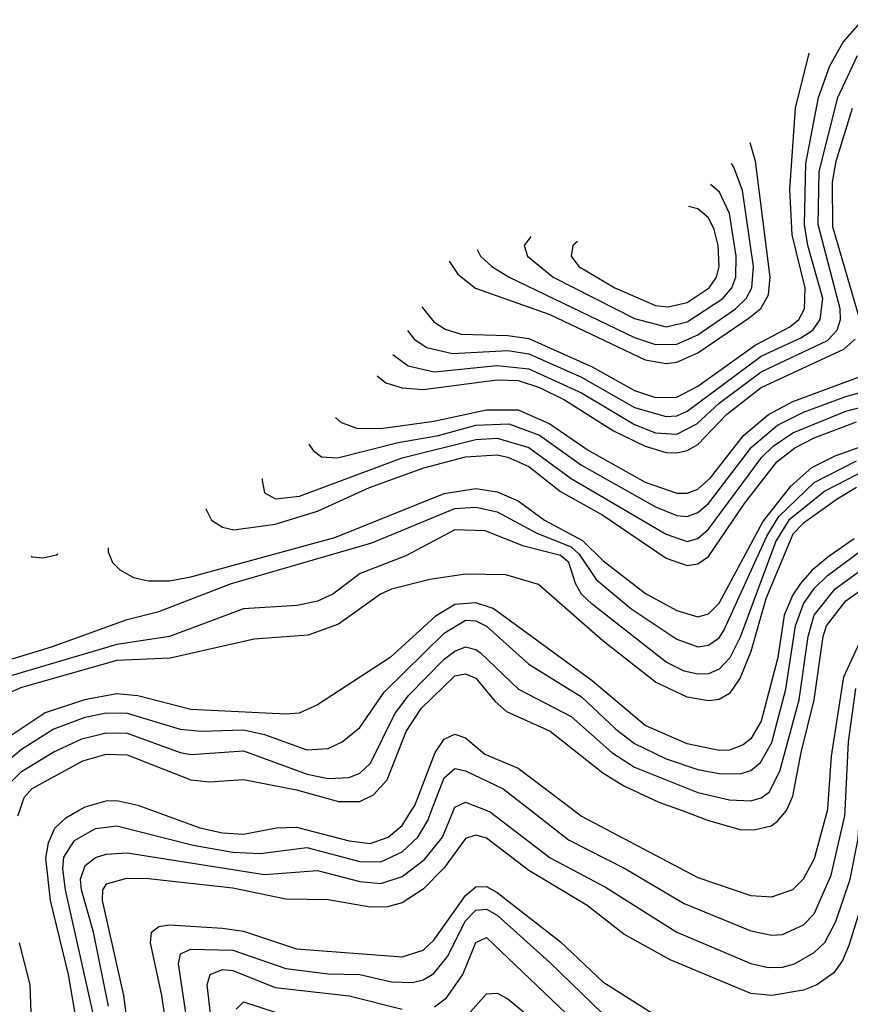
# Model space of a CAD drawing. Header units: inches. Extents: x 884549 to 1028252, y 526810 to 653624.
# Tile 416 of 656: x 904246 to 905818, y 639633 to 641498. Entities that reach past the tile are written whole.
import ezdxf

# ---------------------------------------------------------------- set-up
doc = ezdxf.new("R2010")
doc.units = ezdxf.units.IN
doc.header["$MEASUREMENT"] = 0
doc.layers.add('A9603', color=7, linetype='Continuous')
doc.layers.add('A9604', color=7, linetype='Continuous')

msp = doc.modelspace()

# ---------------------------------------------------------------- linework, layer by layer
at = {"layer": 'A9603', "color": 5}
for points, elevation in [([(904210, 639142.8), (904270, 639122.2), (904310, 639119.8), (904330, 639125.8), (904350, 639139.3), (904372.3, 639170), (904382.2, 639210), (904382.6, 639250), (904373.7, 639350), (904356.8, 639450), (904356, 639590), (904338.7, 639690), (904304.4, 639830), (904295.8, 639910), (904300.7, 639939.3), (904313.1, 639966.9), (904333.4, 639986.6), (904357.5, 640000)], 3380), ([(904243, 639990), (904246.4, 640000)], 3420), ([(904386.8, 639610), (904333.1, 639850), (904328, 639890), (904330, 639911.9), (904350, 639943.3), (904390, 639966.1), (904430, 639971.3), (904574.6, 639934.6), (904650, 639921.6), (904701.3, 639918.7), (904790, 639930.2), (904890, 639903.4), (904930, 639902.8), (904970, 639921.7), (905000, 639950), (905018.8, 639981.2), (905026, 640000)], 3360), ([(904414.5, 639630), (904386.2, 639770), (904363.3, 639850), (904361.5, 639870), (904370, 639896), (904390, 639911.2), (904410, 639917.9), (904450, 639920), (904710, 639878.8), (904810, 639886.6), (904890, 639865.6), (904930, 639861.9), (904970, 639875), (905012.7, 639907.3), (905046.4, 639950), (905067.2, 640000)], 3340), ([(904497.6, 640000), (904587.4, 639967.4), (904630, 639958), (904670, 639955.2), (904732.4, 639967.6), (904770, 639968.7), (904870, 639942.6), (904910, 639937.8), (904943.8, 639950), (904970, 639972.1), (904987.8, 640000)], 3380), ([(905130.7, 640000), (905137.3, 639997.3), (905250.4, 639910.4), (905355, 639855), (905490, 639770.1), (905630, 639710.4), (905663.1, 639703.1), (905690, 639703.4), (905713, 639710), (905750, 639731.7), (905770, 639750.5), (905791.1, 639790), (905818.1, 639870), (905833.5, 639946.5), (905836.5, 640000)], 3340), ([(905214.2, 640000), (905284.9, 639944.9), (905393.2, 639890), (905504.3, 639824.3), (905630, 639772.6), (905670, 639764.1), (905690, 639765.6), (905730, 639784.1), (905750, 639804.8), (905782.2, 639877.8), (905808, 639990), (905808.5, 640000)], 3360), ([(905296.1, 640000), (905310, 639989.5), (905530, 639873.2), (905630, 639839.4), (905670, 639836.9), (905710, 639850.5), (905730, 639870.6), (905750.6, 639909.4), (905775.2, 640000)], 3380), ([(905500.1, 640000), (905550, 639981.6), (905610, 639964.6), (905636.5, 639963.5), (905668.6, 639971.4), (905680.3, 639979.7), (905697.5, 640000)], 3420), ([(905848.2, 639850), (905815.4, 639744.6), (905803.8, 639716.2), (905787.2, 639692.8), (905755.3, 639670), (905730, 639659.8), (905670, 639650.3), (905630, 639653.9), (905477.6, 639717.6), (905390, 639766.4), (905320.3, 639820.3), (905210, 639886.7), (905130, 639948), (905110, 639953.3), (905090, 639947), (905050, 639891.9), (905010, 639851.4), (904970, 639825.4), (904942.2, 639817.8), (904910, 639817.3), (904830, 639831.2), (904750, 639832.1), (904650, 639853.5), (904490, 639870.9), (904448.4, 639871.6), (904410, 639860.6), (904402.8, 639850), (904402.3, 639830), (904443, 639650), (904471.8, 639430)], 3320), ([(904532.4, 639532.4), (904515.6, 639650), (904494.1, 639750), (904495.9, 639770), (904510, 639780.4), (904530, 639783.5), (904630, 639777.4), (904670, 639771.9), (904770, 639738.6), (904970, 639722.9), (905010, 639736.1), (905030, 639755), (905090, 639839.1), (905110, 639855.6), (905130, 639856.3), (905150, 639845.3), (905270, 639751.7), (905350, 639676.1), (905450, 639612.9)], 3280), ([(904570.8, 639550), (904547.1, 639710), (904550.9, 639729.1), (904570, 639737.9), (904650, 639736.1), (904750, 639701.3), (904830, 639691.2), (904890, 639689.8), (904950, 639675.7), (904990, 639674.6), (905010, 639679.9), (905030, 639691.9), (905056.2, 639723.8), (905090, 639791.3), (905110, 639811.6), (905130, 639813.3), (905150, 639801.9), (905250, 639712.7), (905350, 639615.4)], 3260), ([(904230, 639352.4), (904257.2, 639402.8), (904263.4, 639430), (904271.4, 639528.6), (904266.1, 639670), (904245.9, 639750)], 3420), ([(905031.4, 639628.6), (905054.4, 639645.6), (905085.1, 639690), (905110, 639750.1), (905130, 639759.9), (905308, 639590)], 3240), ([(904615, 639550), (904601, 639670), (904607.1, 639690), (904630, 639699.3), (904650, 639697.6), (904730, 639665.1), (904870, 639649.1), (904970, 639624.4)], 3240), ([(905070, 639585.4), (905130, 639653.3), (905150, 639654.5), (905170, 639643.7), (905310, 639528)], 3220), ([(904656.2, 639623.8), (904670, 639637.9), (904730, 639618.2)], 3220)]:
    msp.add_lwpolyline(points, dxfattribs=dict(at, elevation=elevation))
at = {"layer": 'A9604', "color": 5}
for points, elevation in [([(904980.1, 640908.9), (904992.8, 640892.8), (905016.7, 640876.7), (905065.5, 640865.5), (905170, 640871), (905210, 640864.9), (905310, 640820.9), (905410, 640763.5), (905470, 640746.2), (905490, 640747.7), (905510, 640756.1), (905650, 640860.2), (905724.9, 640895.1), (905747.5, 640910), (905761.6, 640930), (905766.2, 640970), (905738.4, 641070), (905731.8, 641110), (905734.4, 641225.6), (905758.5, 641350), (905780, 641410), (905804.9, 641455.1), (905842.4, 641497.6)], 3760), ([(904952.8, 640863.4), (904981.9, 640841.9), (905030.6, 640830.6), (905150, 640842.9), (905210, 640836.6), (905310, 640791.2), (905410, 640730.9), (905450, 640715.5), (905490, 640712.5), (905527.9, 640732.1), (905570, 640771.3), (905650, 640830.6), (905775.4, 640890), (905793.9, 640910), (905800, 640930), (905799.3, 640950), (905757.8, 641110), (905759.6, 641210), (905795.1, 641350), (905831.8, 641430)], 3740), ([(905007.2, 640954), (905030, 640925.8), (905051.5, 640911.5), (905082.2, 640902.2), (905170, 640899.7), (905210, 640893.8), (905330, 640840), (905410, 640795.4), (905450, 640782.3), (905490, 640782.6), (905530, 640804), (905638.7, 640881.3), (905703.8, 640916.2), (905720.8, 640930), (905731.7, 640950), (905732.9, 640990), (905708.4, 641090), (905704, 641176), (905714.9, 641330), (905740.7, 641434.5)], 3780), ([(905836.8, 640930), (905785.6, 641105.6), (905784.8, 641190), (905791.5, 641230), (905822.9, 641330)], 3720), ([(905059.2, 641040.3), (905075.5, 641015.5), (905109, 640989), (905250, 640939.4), (905430, 640853.3), (905470, 640846.7), (905490, 640848.9), (905530, 640866.6), (905627, 640933), (905649, 640951), (905663.5, 640976.5), (905666.9, 641010), (905639.2, 641230), (905629.1, 641264.7)], 3820), ([(905112.1, 641062.3), (905118.4, 641050), (905140.1, 641030), (905173, 641010), (905410, 640895.6), (905450, 640882.5), (905490, 640883.3), (905530, 640900.8), (905600.9, 640950), (905621.4, 640970), (905632.4, 640990), (905635.4, 641030), (905614.2, 641174.2), (905598.1, 641218.1), (905593.5, 641225.2)], 3840), ([(905213.6, 641087.2), (905201.5, 641070), (905207.5, 641050), (905256.3, 641010), (905410, 640931.6), (905470, 640916.3), (905510, 640925.5), (905577.3, 640970), (905594.3, 640990), (905602.1, 641010), (905602.6, 641050), (905590, 641130.5), (905571.1, 641171.1), (905554.1, 641185.8)], 3860), ([(905302, 641077.6), (905293.4, 641070), (905290.1, 641050), (905304.7, 641030), (905372.6, 640990), (905450, 640956.5), (905473.6, 640953.6), (905510, 640961.8), (905551.3, 640990), (905565.1, 641010), (905570.3, 641030), (905568.2, 641070), (905560.5, 641100.5), (905550, 641122.3), (905530, 641139.6), (905512.2, 641143.9)], 3880), ([(904923.2, 640823.3), (904939.3, 640810), (904970, 640800.4), (905010, 640797.5), (905150, 640815.7), (905190, 640814.2), (905230, 640801.3), (905277.7, 640777.7), (905370, 640719.3), (905429.9, 640690.1), (905470, 640678), (905490, 640677.4), (905510, 640681.8), (905530, 640693.3), (905584.4, 640750), (905650, 640801.3), (905806.4, 640873.6), (905827.4, 640892.6)], 3720), ([(904844.3, 640744.4), (904854.8, 640734.8), (904884.2, 640724.2), (904930, 640723.4), (905030, 640737.5), (905130, 640758.8), (905190, 640758.7), (905250, 640732.2), (905322.3, 640682.3), (905430, 640621.9), (905490, 640601.2), (905510, 640601), (905530, 640608.8), (905554.1, 640630), (905616.1, 640710), (905663.6, 640750), (905710, 640774.4), (905870, 640833.8)], 3680), ([(904793.8, 640693.9), (904801.6, 640681.6), (904817.4, 640670), (904847.8, 640667.8), (904962.7, 640697.3), (905039.3, 640710), (905110, 640730), (905172.4, 640732.4), (905230, 640711.2), (905310, 640654.4), (905450, 640575.4), (905490, 640559), (905510, 640557.1), (905530, 640564.6), (905550, 640581.5), (905631.7, 640688.3), (905680.9, 640730), (905730, 640754.3), (905810, 640784.1), (905908, 640812)], 3660), ([(904705.5, 640628.7), (904705, 640625), (904710, 640602), (904730.6, 640590.6), (904775.7, 640595.7), (904970, 640667.9), (905110, 640702.9), (905150, 640705), (905210, 640687.7), (905290, 640628.9), (905470, 640523.5), (905510, 640509.6), (905530, 640515.5), (905550, 640533.1), (905650.9, 640669.1), (905672.2, 640690), (905710, 640715.5), (905810, 640756.3), (905890, 640777.2)], 3640), ([(904598.9, 640572.3), (904599.1, 640570), (904609.5, 640550), (904630, 640536.9), (904651.7, 640531.7), (904730, 640542.4), (904810, 640566.8), (904908.3, 640611.7), (905011, 640649), (905090.2, 640670.2), (905150, 640673.4), (905170, 640669.5), (905210, 640651.7), (905270, 640604.3), (905350, 640559.4), (905470, 640477.9), (905510, 640463.9), (905530, 640467), (905550, 640481.5), (905618.3, 640581.7), (905679.7, 640660.3), (905713.2, 640686.8), (905750, 640706), (905830, 640736.4)], 3620), ([(904413.8, 640497.9), (904413.5, 640490), (904421.9, 640470), (904435.7, 640455.7), (904461.7, 640441.7), (904490, 640435.3), (904530, 640435.4), (904570, 640442.7), (904842.9, 640517.1), (905050, 640600.4), (905110, 640609.9), (905150, 640603.9), (905190, 640586.8), (905239.5, 640550), (905311.6, 640511.6), (905350, 640473.8), (905431, 640411), (905490, 640378.9), (905530, 640367.1), (905550, 640372.8), (905570, 640393), (905653, 640547), (905705.8, 640614.2), (905745.9, 640650), (905790, 640671.9), (905850, 640693.2)], 3580), ([(904186.3, 640273.7), (904306.7, 640310), (904450, 640361.8), (904510, 640376.8), (904647.3, 640430), (904912.7, 640507.3), (905070, 640571.8), (905110, 640574.4), (905150, 640566), (905225.4, 640525.4), (905290, 640499.3), (905305.4, 640485.4), (905337.5, 640437.5), (905402.9, 640382.9), (905490, 640324.4), (905530, 640310.1), (905550, 640313.4), (905570, 640327.3), (905579.1, 640340.9), (905660.6, 640519.4), (905683.3, 640556.7), (905750, 640621.1), (905830, 640662.3)], 3560), ([(905850, 640645.9), (905770, 640604.9), (905702.1, 640550), (905677.5, 640510), (905610, 640328.4), (905590.6, 640289.4), (905570, 640267.6), (905550, 640259.2), (905530, 640258.4), (905504.3, 640264.3), (905470, 640281.3), (905330, 640390.9), (905310, 640410.1), (905298.4, 640430), (905285.7, 640470), (905270, 640482.9), (905200.7, 640500.7), (905127.6, 640530), (905070, 640531.6), (904977.5, 640482.5), (904890.7, 640449.3), (904838.8, 640410), (904810, 640396.9), (904771.3, 640388.7), (904670, 640382), (904530, 640329.5), (904430, 640314.7), (904194.8, 640245.2)], 3540), ([(905830, 640611.8), (905793.9, 640590), (905730, 640544.3), (905710, 640523.6), (905658.7, 640401.3), (905630, 640301.1), (905610, 640251.2), (905590, 640221.8), (905570, 640210.3), (905550, 640207.9), (905510, 640214.9), (905450, 640243.1), (905350, 640321.7), (905228.1, 640428.1), (905166.6, 640446.6), (905090, 640448), (905022.6, 640437.4), (904950, 640419.1), (904929.5, 640410), (904850, 640353), (904792.1, 640332.1), (904690, 640324.6), (904531.1, 640288.9), (904430, 640284.2), (904247.6, 640232.4), (904206.3, 640213.7)], 3520), ([(905825.5, 640514.5), (905778.3, 640481.7), (905745.4, 640454.6), (905724.4, 640430), (905710, 640408.7), (905693.5, 640370), (905681, 640290), (905650, 640169.6), (905630, 640135.7), (905615.6, 640124.4), (905590, 640114.8), (905570, 640113.8), (905510, 640126.6), (905430, 640160.9), (905330, 640246), (905142.8, 640382.8), (905110, 640393.4), (905070, 640390), (905032.5, 640367.5), (904947.5, 640290), (904810, 640200.3), (904775.3, 640184.7), (904750, 640182.5), (904570, 640191.4), (904470, 640217.1), (904430, 640221.1), (904369.3, 640210), (904294.7, 640185.3), (904222.5, 640137.5)], 3480), ([(904213.7, 640086.3), (904250, 640116.1), (904310, 640154.1), (904370, 640177.1), (904410, 640185), (904450, 640184.5), (904550, 640154.2), (904590, 640150.2), (904670, 640153.1), (904710, 640144.4), (904790, 640115), (904830, 640117.4), (904856.8, 640130), (904890, 640157.2), (904935.9, 640224.1), (905050, 640336), (905090, 640360.6), (905110, 640359.3), (905130, 640349.2), (905210, 640277.6), (905310, 640215.7), (905374.4, 640154.4), (905410, 640127.3), (905470, 640098.4), (905530, 640077.7), (905570, 640070.3), (905610, 640070), (905630, 640076.1), (905648.8, 640091.2), (905670, 640129.2), (905696.4, 640230), (905714.8, 640350), (905730, 640391.6), (905750, 640420.4), (905775.1, 640444.9), (905835.7, 640490)], 3460), ([(904228, 640052), (904250, 640074.1), (904310, 640110.9), (904363.8, 640136.2), (904410, 640147.5), (904450, 640146.5), (904550, 640109.8), (904570, 640106.1), (904670, 640113.4), (904790.7, 640069.3), (904830, 640060.7), (904870, 640062.8), (904890, 640071.2), (904910.3, 640089.7), (904956.7, 640183.3), (904982.2, 640217.8), (905050, 640286.9), (905070, 640301.9), (905090, 640310.1), (905110, 640305.4), (905118.6, 640298.6), (905190.2, 640230.2), (905290, 640178.4), (905366.8, 640110), (905410, 640082.5), (905530, 640034.4), (905590, 640020.2), (905630, 640018.4), (905650, 640024), (905664.8, 640035.2), (905685.3, 640074.7), (905721.4, 640210), (905738.7, 640330), (905750.1, 640370), (905790, 640419.9), (905870, 640477.9)], 3440), ([(904318.4, 640485.4), (904316, 640484), (904290, 640477.9), (904270, 640479.8), (904267.9, 640481)], 3560), ([(905697.5, 640000), (905698.6, 640001.4), (905710, 640027.1), (905725.2, 640110), (905750.2, 640210), (905766.9, 640330), (905773.4, 640350), (905810, 640397.2), (905870, 640440.2)], 3420), ([(905775.2, 640000), (905776.2, 640003.8), (905783.1, 640103.1), (905806.4, 640253.6), (905844.3, 640335.7)], 3380), ([(904246.4, 640000), (904254.9, 640025.1), (904270, 640041.7), (904365.8, 640094.2), (904410, 640107.1), (904450, 640105.8), (904570, 640058.3), (904605.7, 640054.3), (904670, 640059.1), (904770, 640039.2), (904850, 640017.5), (904890, 640017.1), (904916, 640030), (904941.8, 640058.2), (904978, 640150), (905006.5, 640193.5), (905070, 640255), (905090, 640259.3), (905110, 640250.9), (905146.4, 640206.4), (905168, 640188), (905250.4, 640150.4), (905350, 640071.6), (905390, 640046.8), (905456.2, 640016.2), (905500.1, 640000)], 3420), ([(905808.5, 640000), (905815.3, 640130), (905828.9, 640231.1)], 3360), ([(904987.8, 640000), (904994.2, 640010), (905033, 640110), (905050, 640135.2), (905070, 640144.8), (905090, 640137.9), (905126.9, 640106.9), (905190, 640080.3), (905296.1, 640000)], 3380), ([(905026, 640000), (905050, 640062.2), (905070, 640079.9), (905090, 640075.5), (905161.2, 640041.2), (905214.2, 640000)], 3360), ([(904357.5, 640000), (904370, 640007), (904410, 640018.6), (904430, 640019.2), (904469.9, 640010.1), (904497.6, 640000)], 3380), ([(905067.2, 640000), (905070, 640006.7), (905090, 640016.3), (905130.7, 640000)], 3340)]:
    msp.add_lwpolyline(points, dxfattribs=dict(at, elevation=elevation))

doc.saveas('drawing.dxf')
